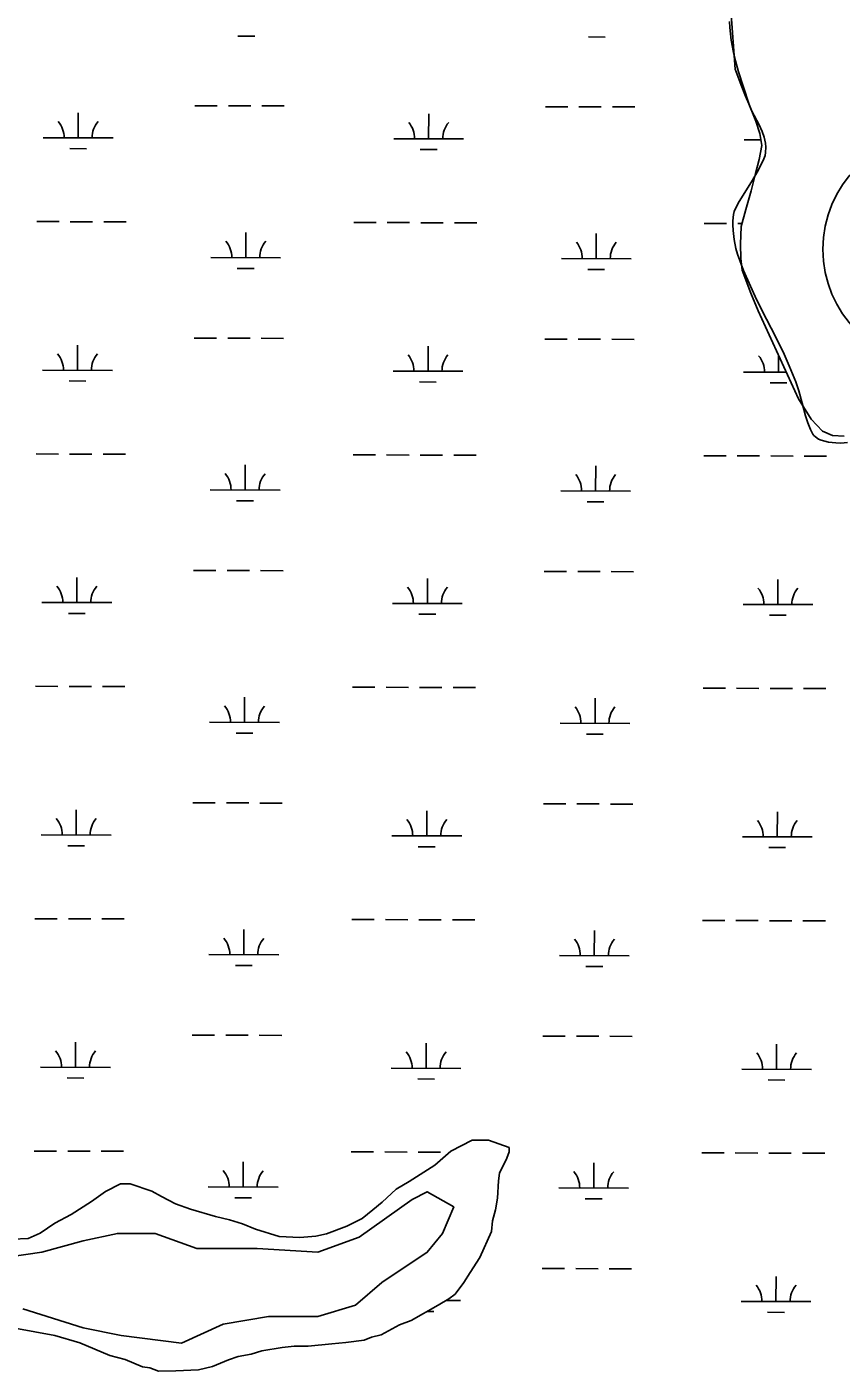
# Model space of a CAD drawing. Extents: x 3161615 to 3199515, y 867541 to 892976.
# Drawn here: x 3174748 to 3175914, y 888134 to 890059 of the extents above; entities that cross this region are included whole.
import ezdxf

# ---------------------------------------------------------------- set-up
doc = ezdxf.new("R2010")
doc.units = 0
for name, color, linetype in [('V-ROAD-IDEN', 7, 'Continuous'), ('V-SITE-VEGE', 7, 'Continuous'), ('V-TOPO-SHOR', 7, 'Continuous'), ('V-WETL-SWMP', 7, 'Continuous')]:
    doc.layers.add(name, color=color, linetype=linetype)

msp = doc.modelspace()

# ---------------------------------------------------------------- linework, layer by layer
at = {"layer": 'V-ROAD-IDEN'}
msp.add_circle((3176053.1, 889740.6), 165, dxfattribs=at)
at = {"layer": 'V-SITE-VEGE'}
for p, q in [((3175754.8, 890058.2), (3175754.6, 890066.5)), ((3175757, 890040.1), (3175754.8, 890058.2)), ((3175760.4, 890022.2), (3175757, 890040.1)), ((3175763.2, 890010.4), (3175760.4, 890022.2)), ((3175767.5, 889994.7), (3175763.2, 890010.4)), ((3175774, 889973.9), (3175767.5, 889994.7)), ((3175783.2, 889946.4), (3175774, 889973.9)), ((3175786.2, 889939.2), (3175783.2, 889946.4)), ((3175789.7, 889932.3), (3175786.2, 889939.2)), ((3175797.1, 889918.8), (3175789.7, 889932.3)), ((3175801.3, 889909.4), (3175797.1, 889918.8)), ((3175803.9, 889901.2), (3175801.3, 889909.4)), ((3175805.8, 889892.5), (3175803.9, 889901.2)), ((3175806.4, 889886.6), (3175805.8, 889892.5)), ((3175806.1, 889879), (3175806.4, 889886.6)), ((3175795.4, 889853.5), (3175803.7, 889870.2)), ((3175803.7, 889870.2), (3175805.3, 889874.8)), ((3175805.3, 889874.8), (3175806.1, 889879)), ((3175786.2, 889837.2), (3175795.4, 889853.5)), ((3175768.3, 889809), (3175786.2, 889837.2)), ((3175762.9, 889798.8), (3175768.3, 889809)), ((3175759.2, 889781.3), (3175760.1, 889790.2)), ((3175760.1, 889790.2), (3175761.2, 889794.5)), ((3175761.2, 889794.5), (3175762.9, 889798.8)), ((3175759.4, 889775.4), (3175759.2, 889781.3)), ((3175759.9, 889767.6), (3175759.4, 889775.4)), ((3175761.3, 889754.7), (3175759.9, 889767.6)), ((3175763.7, 889741.9), (3175761.3, 889754.7)), ((3175766.1, 889733.4), (3175763.7, 889741.9)), ((3175774.7, 889710.2), (3175766.1, 889733.4)), ((3175784.5, 889687.6), (3175774.7, 889710.2)), ((3175791.4, 889672.9), (3175784.5, 889687.6)), ((3175801, 889653.4), (3175791.4, 889672.9)), ((3175814.1, 889627.8), (3175801, 889653.4)), ((3175831.1, 889593.6), (3175814.1, 889627.8)), ((3175840.1, 889573.7), (3175831.1, 889593.6)), ((3175849.3, 889550.6), (3175840.1, 889573.7)), ((3175853.7, 889538.1), (3175849.3, 889550.6)), ((3175858.6, 889520.1), (3175853.7, 889538.1)), ((3175863.3, 889502), (3175858.6, 889520.1)), ((3175866.4, 889492.1), (3175863.3, 889502)), ((3175870.4, 889482.4), (3175866.4, 889492.1)), ((3175873.8, 889476), (3175870.4, 889482.4)), ((3175875.4, 889473.7), (3175873.8, 889476)), ((3175877.4, 889471.8), (3175875.4, 889473.7)), ((3175882.1, 889468.8), (3175877.4, 889471.8)), ((3175885.6, 889467.4), (3175882.1, 889468.8)), ((3175896.2, 889464.6), (3175885.6, 889467.4)), ((3175906.8, 889463.2), (3175896.2, 889464.6)), ((3175913.9, 889463), (3175906.8, 889463.2)), ((3175923.2, 889463.9), (3175913.9, 889463)), ((3175355.5, 888449.4), (3175386.2, 888465.1)), ((3175386.2, 888465.1), (3175409.4, 888465.2)), ((3175409.4, 888465.2), (3175438.8, 888454.7)), ((3175332.6, 888429.1), (3175355.5, 888449.4)), ((3175438.8, 888448.5), (3175435.8, 888439.2)), ((3175438.8, 888454.7), (3175438.8, 888448.5)), ((3175295.7, 888405.7), (3175332.6, 888429.1)), ((3175435.8, 888439.2), (3175425.2, 888417.6)), ((3175277.3, 888394.7), (3175295.7, 888405.7)), ((3175423.8, 888406.7), (3175422.4, 888382.1)), ((3175425.2, 888417.6), (3175423.8, 888406.7)), ((3174840.9, 888377.2), (3174860.9, 888391.3)), ((3174860.9, 888391.3), (3174882.4, 888402.3)), ((3174882.4, 888402.3), (3174896.2, 888402.4)), ((3174896.2, 888402.4), (3174927.2, 888391.8)), ((3174927.2, 888391.8), (3174941.1, 888384.2)), ((3174941.1, 888384.2), (3174961.3, 888373.6)), ((3175257.4, 888376.1), (3175277.3, 888394.7)), ((3174811.8, 888358.5), (3174840.9, 888377.2)), ((3174961.3, 888373.6), (3174982.9, 888366.1)), ((3174982.9, 888366.1), (3175018.5, 888355.6)), ((3175228.3, 888352.7), (3175243.6, 888365.1)), ((3175243.6, 888365.1), (3175257.4, 888376.1)), ((3175419.5, 888365.1), (3175415, 888349.6)), ((3175422.4, 888382.1), (3175419.5, 888365.1)), ((3174767.3, 888331.9), (3174788.7, 888346)), ((3174788.7, 888346), (3174811.8, 888358.5)), ((3175018.5, 888355.6), (3175038.6, 888351.1)), ((3175038.6, 888351.1), (3175057.1, 888345.1)), ((3175206.8, 888341.7), (3175228.3, 888352.7)), ((3175415, 888349.6), (3175413.6, 888334.2)), ((3174750.4, 888324), (3174767.3, 888331.9)), ((3175057.1, 888345.1), (3175075.7, 888337.5)), ((3175075.7, 888337.5), (3175109.7, 888327)), ((3175109.7, 888327), (3175139.1, 888325.7)), ((3175139.1, 888325.7), (3175162.2, 888327.5)), ((3175162.2, 888327.5), (3175177.6, 888330.7)), ((3175177.6, 888330.7), (3175206.8, 888341.7)), ((3175413.6, 888334.2), (3175396.9, 888297)), ((3174699.5, 888322.1), (3174750.4, 888324)), ((3175396.9, 888297), (3175383.2, 888275.3)), ((3175383.2, 888275.3), (3175374.1, 888261.3)), ((3175374.1, 888261.3), (3175361.9, 888244.3)), ((3175352.7, 888238), (3175337.3, 888228.6)), ((3175361.9, 888244.3), (3175352.7, 888238)), ((3175337.3, 888228.6), (3175298.9, 888206.7)), ((3174788.5, 888185.5), (3174731.4, 888195.9)), ((3175282, 888200.4), (3175255.9, 888186.3)), ((3175298.9, 888206.7), (3175282, 888200.4)), ((3174824.1, 888175), (3174788.5, 888185.5)), ((3174867.4, 888156.9), (3174824.1, 888175)), ((3175185.1, 888173.4), (3175151.1, 888170)), ((3175205.1, 888175.1), (3175185.1, 888173.4)), ((3175231.3, 888178.4), (3175205.1, 888175.1)), ((3175242, 888183.1), (3175231.3, 888178.4)), ((3175255.9, 888186.3), (3175242, 888183.1)), ((3174889.1, 888150.9), (3174867.4, 888156.9)), ((3175051, 888155.3), (3175037.2, 888150.6)), ((3175069.5, 888158.6), (3175051, 888155.3)), ((3175084.9, 888163.3), (3175069.5, 888158.6)), ((3175114.1, 888168.2), (3175084.9, 888163.3)), ((3175131.1, 888169.9), (3175114.1, 888168.2)), ((3175151.1, 888170), (3175131.1, 888169.9)), ((3174913.8, 888140.3), (3174889.1, 888150.9)), ((3174924.7, 888138.8), (3174913.8, 888140.3)), ((3174937, 888134.3), (3174924.7, 888138.8)), ((3174961.7, 888134.5), (3174937, 888134.3)), ((3174994.1, 888136.3), (3174961.7, 888134.5)), ((3175014.1, 888141.1), (3174994.1, 888136.3)), ((3175037.2, 888150.6), (3175014.1, 888141.1))]:
    msp.add_line(p, q, dxfattribs=at)
at = {"layer": 'V-TOPO-SHOR'}
msp.add_lwpolyline([(3174742.6, 888223.3), (3174829.2, 888196.2), (3174883.4, 888185.4), (3174970, 888174.5), (3175029.5, 888201.6), (3175094.5, 888212.4), (3175164.9, 888212.4), (3175219, 888228.7), (3175256.9, 888261.2), (3175321.8, 888304.5), (3175343.5, 888331.5), (3175359.7, 888369.4), (3175321.8, 888391.1), (3175300.2, 888380.2), (3175224.4, 888326.1), (3175164.9, 888304.5), (3175078.3, 888309.9), (3174991.6, 888309.9), (3174932.1, 888331.5), (3174878, 888331.5), (3174829.2, 888320.7), (3174769.7, 888304.5), (3174693.9, 888293.6)], dxfattribs=at)
at = {"layer": 'V-WETL-SWMP'}
for p, q in [((3175756.3, 890083.2), (3175762.4, 889998.2)), ((3175050.7, 890045.9), (3175074.7, 890045.8)), ((3175552.6, 890044.5), (3175576.6, 890044.4)), ((3175762.4, 889998.2), (3175771, 889975.7)), ((3175771, 889975.7), (3175777.5, 889960)), ((3174989, 889946), (3175021, 889945.9)), ((3175037, 889945.9), (3175069, 889945.8)), ((3175085, 889945.8), (3175117, 889945.7)), ((3175490.9, 889944.6), (3175522.9, 889944.5)), ((3175538.9, 889944.5), (3175570.9, 889944.4)), ((3175586.9, 889944.4), (3175618.9, 889944.3)), ((3175777.5, 889960), (3175783.7, 889945.6)), ((3175783.7, 889945.6), (3175792.4, 889924)), ((3174821.8, 889900.1), (3174821.9, 889936.1)), ((3175323.7, 889898.7), (3175323.8, 889934.7)), ((3175792.4, 889924), (3175797.9, 889906.3)), ((3175797.9, 889906.3), (3175800.6, 889889.1)), ((3174771.8, 889900.2), (3174871.8, 889899.9)), ((3175273.7, 889898.8), (3175373.7, 889898.5)), ((3175775.6, 889897.4), (3175799.3, 889897.3)), ((3175800.6, 889889.1), (3175797, 889868.9)), ((3174809.8, 889884.7), (3174833.8, 889884.6)), ((3175311.7, 889883.3), (3175335.7, 889883.2)), ((3175797, 889868.9), (3175791.6, 889849.2)), ((3175791.6, 889849.2), (3175785.3, 889824.2)), ((3175785.3, 889824.2), (3175777.9, 889797.3)), ((3175777.9, 889797.3), (3175771.1, 889773.4)), ((3174762.6, 889780.1), (3174794.6, 889780.1)), ((3174810.6, 889780), (3174842.6, 889779.9)), ((3174858.6, 889779.9), (3174890.6, 889779.8)), ((3175216.5, 889778.9), (3175248.5, 889778.8)), ((3175264.5, 889778.8), (3175296.5, 889778.7)), ((3175312.5, 889778.6), (3175344.5, 889778.5)), ((3175360.5, 889778.5), (3175392.5, 889778.4)), ((3175718.4, 889777.5), (3175750.4, 889777.4)), ((3175766.4, 889777.4), (3175772.3, 889777.4)), ((3175771.1, 889773.4), (3175770.2, 889747.9)), ((3175061.8, 889728.6), (3175061.9, 889764.6)), ((3175563.7, 889727.2), (3175563.8, 889763.2)), ((3175770.2, 889747.9), (3175770.7, 889727.2)), ((3175011.8, 889728.7), (3175111.8, 889728.4)), ((3175049.8, 889713.2), (3175073.8, 889713.1)), ((3175513.7, 889727.3), (3175613.7, 889727)), ((3175770.7, 889727.2), (3175772.8, 889710.6)), ((3175551.7, 889711.8), (3175575.7, 889711.7)), ((3175772.8, 889710.6), (3175784.8, 889677.7)), ((3175784.8, 889677.7), (3175795.6, 889652.5)), ((3175795.6, 889652.5), (3175853.2, 889526.2)), ((3174820.9, 889567.4), (3174821, 889603.4)), ((3174988.1, 889613.3), (3175020.1, 889613.3)), ((3175036.1, 889613.2), (3175068.1, 889613.1)), ((3175084.1, 889613.1), (3175116.1, 889613)), ((3175322.8, 889566), (3175322.9, 889602)), ((3175490, 889612), (3175522, 889611.9)), ((3175538, 889611.8), (3175570, 889611.7)), ((3175586, 889611.7), (3175618, 889611.6)), ((3175824.7, 889564.6), (3175824.8, 889588.6)), ((3174770.9, 889567.5), (3174870.9, 889567.2)), ((3175272.8, 889566.1), (3175372.8, 889565.9)), ((3175774.7, 889564.7), (3175835.7, 889564.6)), ((3174808.8, 889552), (3174832.8, 889551.9)), ((3175310.7, 889550.6), (3175334.7, 889550.5)), ((3175812.7, 889549.2), (3175836.7, 889549.1)), ((3175853.2, 889526.2), (3175871.4, 889497.4)), ((3175871.4, 889497.4), (3175887.7, 889480.1)), ((3175887.7, 889480.1), (3175901.8, 889474.1)), ((3175901.8, 889474.1), (3175918.8, 889472.9)), ((3174761.7, 889447.5), (3174793.7, 889447.4)), ((3174809.7, 889447.3), (3174841.7, 889447.2)), ((3174857.7, 889447.2), (3174889.7, 889447.1)), ((3175215.6, 889446.2), (3175247.6, 889446.1)), ((3175263.6, 889446.1), (3175295.6, 889446)), ((3175311.6, 889445.9), (3175343.6, 889445.9)), ((3175359.6, 889445.8), (3175391.6, 889445.7)), ((3175717.5, 889444.8), (3175749.5, 889444.7)), ((3175765.5, 889444.7), (3175797.5, 889444.6)), ((3175813.5, 889444.6), (3175845.5, 889444.5)), ((3175861.5, 889444.4), (3175893.5, 889444.3)), ((3175060.9, 889395.9), (3175061, 889431.9)), ((3175562.8, 889394.5), (3175562.9, 889430.5)), ((3175010.9, 889396), (3175110.9, 889395.8)), ((3175512.8, 889394.7), (3175612.8, 889394.4)), ((3175048.8, 889380.5), (3175072.8, 889380.4)), ((3175550.7, 889379.1), (3175574.7, 889379)), ((3174820, 889234.7), (3174820.1, 889270.7)), ((3174987.2, 889280.7), (3175019.2, 889280.6)), ((3175035.2, 889280.5), (3175067.2, 889280.5)), ((3175083.2, 889280.4), (3175115.2, 889280.3)), ((3175489.1, 889279.3), (3175521.1, 889279.2)), ((3175537.1, 889279.2), (3175569.1, 889279.1)), ((3175585.1, 889279), (3175617.1, 889278.9)), ((3175321.9, 889233.3), (3175322, 889269.3)), ((3175823.8, 889231.9), (3175823.9, 889267.9)), ((3174770, 889234.8), (3174870, 889234.6)), ((3175271.9, 889233.5), (3175371.9, 889233.2)), ((3175773.8, 889232.1), (3175873.8, 889231.8)), ((3174807.9, 889219.3), (3174831.9, 889219.2)), ((3175309.8, 889217.9), (3175333.8, 889217.9)), ((3175811.7, 889216.5), (3175835.7, 889216.5)), ((3174760.8, 889114.8), (3174792.8, 889114.7)), ((3174808.8, 889114.7), (3174840.8, 889114.6)), ((3174856.8, 889114.5), (3174888.8, 889114.4)), ((3175060, 889063.2), (3175060.1, 889099.2)), ((3175214.7, 889113.5), (3175246.7, 889113.5)), ((3175262.7, 889113.4), (3175294.7, 889113.3)), ((3175310.7, 889113.3), (3175342.7, 889113.2)), ((3175358.7, 889113.1), (3175390.7, 889113.1)), ((3175561.9, 889061.8), (3175562, 889097.8)), ((3175716.6, 889112.2), (3175748.6, 889112.1)), ((3175764.6, 889112), (3175796.6, 889111.9)), ((3175812.6, 889111.9), (3175844.6, 889111.8)), ((3175860.6, 889111.8), (3175892.6, 889111.7)), ((3175010, 889063.4), (3175110, 889063.1)), ((3175511.9, 889062), (3175611.9, 889061.7)), ((3175047.9, 889047.8), (3175071.9, 889047.8)), ((3175549.8, 889046.4), (3175573.8, 889046.4)), ((3174986.2, 888948), (3175018.2, 888947.9)), ((3175034.2, 888947.9), (3175066.2, 888947.8)), ((3175082.2, 888947.7), (3175114.2, 888947.6)), ((3175488.1, 888946.6), (3175520.1, 888946.5)), ((3175536.1, 888946.5), (3175568.1, 888946.4)), ((3175584.1, 888946.3), (3175616.1, 888946.3)), ((3174819, 888902), (3174819.1, 888938)), ((3175321, 888900.6), (3175321, 888936.6)), ((3175822.9, 888899.3), (3175823, 888935.3)), ((3174769, 888902.2), (3174869, 888901.9)), ((3174807, 888886.6), (3174831, 888886.6)), ((3175271, 888900.8), (3175371, 888900.5)), ((3175308.9, 888885.2), (3175332.9, 888885.2)), ((3175772.9, 888899.4), (3175872.9, 888899.1)), ((3175810.8, 888883.9), (3175834.8, 888883.8)), ((3174759.9, 888782.1), (3174791.9, 888782)), ((3174807.9, 888782), (3174839.9, 888781.9)), ((3174855.9, 888781.9), (3174887.9, 888781.8)), ((3175213.8, 888780.9), (3175245.8, 888780.8)), ((3175261.8, 888780.7), (3175293.8, 888780.6)), ((3175309.8, 888780.6), (3175341.8, 888780.5)), ((3175357.8, 888780.5), (3175389.8, 888780.4)), ((3175715.7, 888779.5), (3175747.7, 888779.4)), ((3175763.7, 888779.3), (3175795.7, 888779.3)), ((3175811.7, 888779.2), (3175843.7, 888779.1)), ((3175859.7, 888779.1), (3175891.7, 888779)), ((3175059, 888730.6), (3175059.1, 888766.6)), ((3175560.9, 888729.2), (3175561, 888765.2)), ((3175009, 888730.7), (3175109, 888730.4)), ((3175047, 888715.2), (3175071, 888715.1)), ((3175510.9, 888729.3), (3175610.9, 888729)), ((3175548.9, 888713.8), (3175572.9, 888713.7)), ((3174985.3, 888615.3), (3175017.3, 888615.2)), ((3175033.3, 888615.2), (3175065.3, 888615.1)), ((3174818.1, 888569.4), (3174818.2, 888605.4)), ((3175081.3, 888615.1), (3175113.3, 888615)), ((3175320, 888568), (3175320.1, 888604)), ((3175487.2, 888613.9), (3175519.2, 888613.8)), ((3175535.2, 888613.8), (3175567.2, 888613.7)), ((3175583.2, 888613.7), (3175615.2, 888613.6)), ((3175821.9, 888566.6), (3175822, 888602.6)), ((3174768.1, 888569.5), (3174868.1, 888569.2)), ((3175270, 888568.1), (3175370, 888567.8)), ((3175771.9, 888566.7), (3175871.9, 888566.4)), ((3174806.1, 888554), (3174830.1, 888553.9)), ((3175308, 888552.6), (3175332, 888552.5)), ((3175809.9, 888551.2), (3175833.9, 888551.1)), ((3175386.2, 888465), (3175355.5, 888449.4)), ((3175409.4, 888465.2), (3175386.2, 888465)), ((3175438.8, 888454.7), (3175409.4, 888465.2)), ((3174758.9, 888449.4), (3174790.9, 888449.4)), ((3174806.9, 888449.3), (3174838.9, 888449.2)), ((3174854.9, 888449.2), (3174886.9, 888449.1)), ((3175212.9, 888448.2), (3175244.9, 888448.1)), ((3175260.9, 888448.1), (3175292.9, 888448)), ((3175308.9, 888447.9), (3175340.9, 888447.8)), ((3175355.5, 888449.4), (3175332.6, 888429.1)), ((3175435.8, 888439.2), (3175438.8, 888448.5)), ((3175438.8, 888448.5), (3175438.8, 888454.7)), ((3175714.8, 888446.8), (3175746.8, 888446.7)), ((3175762.8, 888446.7), (3175794.8, 888446.6)), ((3175810.8, 888446.5), (3175842.8, 888446.5)), ((3175858.8, 888446.4), (3175890.8, 888446.3)), ((3175058.1, 888397.9), (3175058.2, 888433.9)), ((3175332.6, 888429.1), (3175295.7, 888405.7)), ((3175425.2, 888417.6), (3175435.8, 888439.2)), ((3175560, 888396.5), (3175560.1, 888432.5)), ((3175295.7, 888405.7), (3175277.3, 888394.7)), ((3175422.4, 888382), (3175423.8, 888406.7)), ((3175423.8, 888406.7), (3175425.2, 888417.6)), ((3174860.9, 888391.3), (3174840.9, 888377.2)), ((3174882.4, 888402.3), (3174860.9, 888391.3)), ((3174896.2, 888402.4), (3174882.4, 888402.3)), ((3174927.2, 888391.8), (3174896.2, 888402.4)), ((3174941.1, 888384.2), (3174927.2, 888391.8)), ((3174961.3, 888373.6), (3174941.1, 888384.2)), ((3175008.1, 888398), (3175108.1, 888397.7)), ((3175277.3, 888394.7), (3175257.4, 888376.1)), ((3175510, 888396.6), (3175610, 888396.4)), ((3174840.9, 888377.2), (3174811.8, 888358.5)), ((3174982.9, 888366.1), (3174961.3, 888373.6)), ((3175018.5, 888355.6), (3174982.9, 888366.1)), ((3175046.1, 888382.5), (3175070.1, 888382.4)), ((3175243.6, 888365.1), (3175228.3, 888352.7)), ((3175257.4, 888376.1), (3175243.6, 888365.1)), ((3175415, 888349.6), (3175419.5, 888365.1)), ((3175419.5, 888365.1), (3175422.4, 888382)), ((3175548, 888381.1), (3175572, 888381)), ((3174788.7, 888346), (3174767.3, 888331.9)), ((3174811.8, 888358.5), (3174788.7, 888346)), ((3175038.6, 888351.1), (3175018.5, 888355.6)), ((3175057.1, 888345.1), (3175038.6, 888351.1)), ((3175228.3, 888352.7), (3175206.8, 888341.7)), ((3175413.6, 888334.2), (3175415, 888349.6)), ((3174767.3, 888331.9), (3174750.4, 888324)), ((3175075.7, 888337.5), (3175057.1, 888345.1)), ((3175109.7, 888327), (3175075.7, 888337.5)), ((3175139.1, 888325.7), (3175109.7, 888327)), ((3175162.2, 888327.5), (3175139.1, 888325.7)), ((3175177.6, 888330.7), (3175162.2, 888327.5)), ((3175206.8, 888341.7), (3175177.6, 888330.7)), ((3175396.9, 888297), (3175413.6, 888334.2)), ((3174750.4, 888324), (3174699.5, 888322.1)), ((3175383.2, 888275.3), (3175396.9, 888297)), ((3175374.1, 888261.3), (3175383.2, 888275.3)), ((3175486.3, 888281.3), (3175518.3, 888281.2)), ((3175534.3, 888281.1), (3175566.3, 888281)), ((3175582.3, 888281), (3175614.3, 888280.9)), ((3175821, 888233.9), (3175821.1, 888269.9)), ((3175361.9, 888244.3), (3175374.1, 888261.3)), ((3175337.3, 888228.6), (3175352.6, 888238)), ((3175348.1, 888235.2), (3175369.1, 888235.2)), ((3175352.6, 888238), (3175361.9, 888244.3)), ((3175771, 888234), (3175871, 888233.8)), ((3175298.9, 888206.7), (3175337.3, 888228.6)), ((3175321.9, 888219.9), (3175331.1, 888219.8)), ((3175809, 888218.5), (3175833, 888218.4)), ((3174731.4, 888195.9), (3174788.5, 888185.5)), ((3175255.9, 888186.3), (3175282, 888200.4)), ((3175282, 888200.4), (3175298.9, 888206.7)), ((3174788.5, 888185.5), (3174824.1, 888175)), ((3174824.1, 888175), (3174867.4, 888156.9)), ((3175151.1, 888170), (3175185, 888173.4)), ((3175185, 888173.4), (3175205.1, 888175.1)), ((3175205.1, 888175.1), (3175231.3, 888178.4)), ((3175231.3, 888178.4), (3175242, 888183.1)), ((3175242, 888183.1), (3175255.9, 888186.3)), ((3174867.4, 888156.9), (3174889.1, 888150.9)), ((3175037.2, 888150.6), (3175051, 888155.3)), ((3175051, 888155.3), (3175069.5, 888158.5)), ((3175069.5, 888158.5), (3175084.9, 888163.3)), ((3175084.9, 888163.3), (3175114.1, 888168.2)), ((3175114.1, 888168.2), (3175131.1, 888169.9)), ((3175131.1, 888169.9), (3175151.1, 888170)), ((3174889.1, 888150.9), (3174913.8, 888140.3)), ((3174913.8, 888140.3), (3174924.7, 888138.8)), ((3174924.7, 888138.8), (3174937, 888134.3)), ((3174937, 888134.3), (3174961.7, 888134.5)), ((3174961.7, 888134.5), (3174994.1, 888136.3)), ((3174994.1, 888136.3), (3175014.1, 888141.1)), ((3175014.1, 888141.1), (3175037.2, 888150.6))]:
    msp.add_line(p, q, dxfattribs=at)
for centre, start, end in [((3174766.6, 889900.7), 359.0699, 40.6135), ((3174877, 889900.4), 139.0699, 180.6135), ((3175268.5, 889899.3), 359.0699, 40.6135), ((3175379, 889899), 139.0699, 180.6135), ((3175006.6, 889729.2), 359.0699, 40.6135), ((3175117, 889728.9), 139.0699, 180.6135), ((3175508.5, 889727.8), 359.0699, 40.6135), ((3175619, 889727.5), 139.0699, 180.6135), ((3174765.6, 889568), 359.0699, 40.6135), ((3174876.1, 889567.7), 139.0699, 180.6135), ((3175267.5, 889566.6), 359.0699, 40.6135), ((3175378, 889566.3), 139.0699, 180.6135), ((3175769.5, 889565.2), 359.0699, 40.6135), ((3175005.6, 889396.5), 359.0699, 40.6135), ((3175116.1, 889396.2), 139.0699, 180.6135), ((3175507.5, 889395.1), 359.0699, 40.6135), ((3175618, 889394.8), 139.0699, 180.6135), ((3174764.7, 889235.3), 359.0699, 40.6135), ((3174875.2, 889235), 139.0699, 180.6135), ((3175266.6, 889233.9), 359.0699, 40.6135), ((3175377.1, 889233.6), 139.0699, 180.6135), ((3175768.5, 889232.6), 359.0699, 40.6135), ((3175879, 889232.3), 139.0699, 180.6135), ((3175004.7, 889063.9), 359.0699, 40.6135), ((3175115.2, 889063.5), 139.0699, 180.6135), ((3175506.6, 889062.5), 359.0699, 40.6135), ((3175617.1, 889062.2), 139.0699, 180.6135), ((3174763.8, 888902.7), 359.0699, 40.6135), ((3174874.3, 888902.4), 139.0699, 180.6135), ((3175265.7, 888901.3), 359.0699, 40.6135), ((3175376.2, 888901), 139.0699, 180.6135), ((3175767.6, 888899.9), 359.0699, 40.6135), ((3175878.1, 888899.6), 139.0699, 180.6135), ((3175003.8, 888731.2), 359.0699, 40.6135), ((3175114.3, 888730.9), 139.0699, 180.6135), ((3175505.7, 888729.8), 359.0699, 40.6135), ((3175616.2, 888729.5), 139.0699, 180.6135), ((3174762.9, 888570), 359.0699, 40.6135), ((3174873.4, 888569.7), 139.0699, 180.6135), ((3175264.8, 888568.6), 359.0699, 40.6135), ((3175375.3, 888568.3), 139.0699, 180.6135), ((3175766.7, 888567.2), 359.0699, 40.6135), ((3175877.2, 888566.9), 139.0699, 180.6135), ((3175002.9, 888398.5), 359.0699, 40.6135), ((3175113.4, 888398.2), 139.0699, 180.6135), ((3175504.8, 888397.1), 359.0699, 40.6135), ((3175615.3, 888396.8), 139.0699, 180.6135), ((3175765.8, 888234.5), 359.0699, 40.6135), ((3175876.3, 888234.2), 139.0699, 180.6135)]:
    msp.add_arc(centre, 35.2, start, end, dxfattribs=at)

doc.saveas('drawing.dxf')
